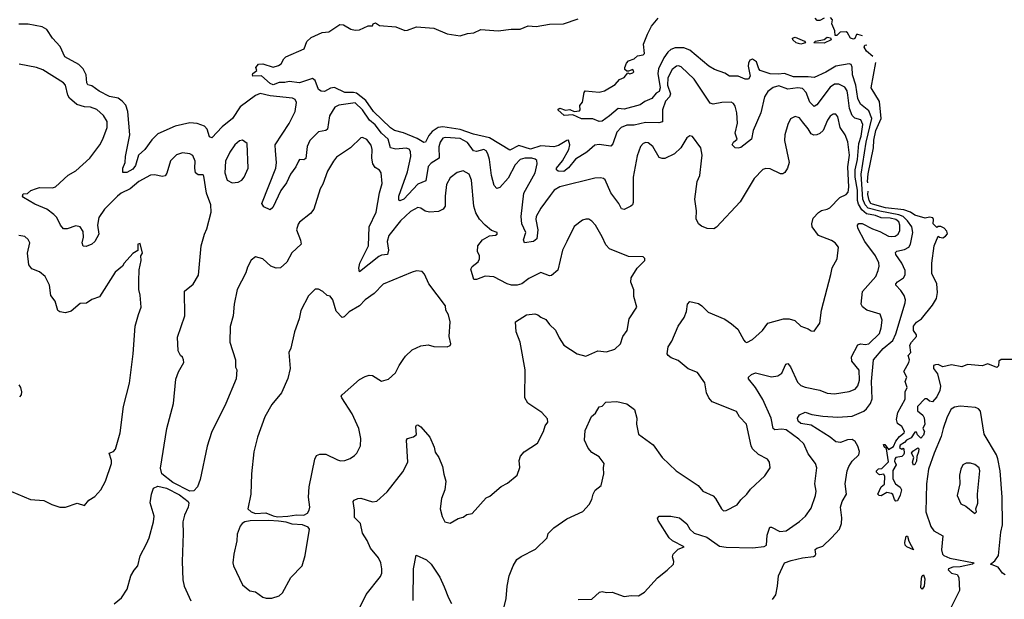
# Model space of a CAD drawing. Extents: x 2087054 to 2277909, y 548907 to 753496.
# Tile 428 of 444: x 2227011 to 2233747, y 720975 to 724942. Entities that reach past the tile are written whole.
import ezdxf

# ---------------------------------------------------------------- set-up
doc = ezdxf.new("R2010")
doc.units = 0

msp = doc.modelspace()

# ---------------------------------------------------------------- linework, layer by layer
at = {"layer": '0CON20XD'}
for points in [[(2231772, 721665), (2231811.2, 721595), (2231825, 721581.2), (2231845, 721583.3), (2231918.8, 721621.2), (2231943.2, 721656.8), (2231986.2, 721695), (2232011.3, 721728.7), (2232109.3, 721820.7), (2232143.8, 721875), (2232141.2, 721915), (2232126.2, 721935), (2232065.8, 721965.8), (2232023.8, 722005), (2232014.2, 722025), (2231982.5, 722175), (2231936.2, 722225), (2231915, 722261.2), (2231747.7, 722327.7), (2231724.3, 722354.3), (2231708.6, 722388.6), (2231698, 722458), (2231648.6, 722528.6), (2231585, 722553.8), (2231515, 722609.2), (2231468.7, 722628.7), (2231448, 722645), (2231441.2, 722655), (2231447.7, 722702.3), (2231472.5, 722742.5), (2231515, 722843.8), (2231555.8, 722905), (2231572, 722945), (2231578.8, 722995), (2231596.1, 723013.9), (2231655, 723000), (2231677.5, 722985), (2231720.3, 722940.3), (2231835, 722892), (2231880.7, 722860.7), (2231924.4, 722824.4), (2231965, 722750), (2231975, 722736.7), (2231985, 722733.8), (2232025, 722752.5), (2232092, 722815), (2232130, 722865), (2232235, 722895.7), (2232275, 722894.4), (2232314.4, 722884.4), (2232355, 722844.2), (2232405, 722827.5), (2232425, 722812.5), (2232445, 722810), (2232483.8, 722865), (2232496, 722955), (2232560.7, 723199.3), (2232569.4, 723245), (2232602.9, 723305), (2232612.5, 723385), (2232590, 723415), (2232565, 723431.9), (2232475, 723465.7), (2232432.5, 723525), (2232430, 723545), (2232438.6, 723585), (2232475, 723623.3), (2232495, 723636.2), (2232535, 723644.5), (2232554.2, 723655), (2232622.5, 723725), (2232665, 723745.6), (2232678.6, 723761.4), (2232683.6, 723796.4), (2232675.2, 723934.8), (2232687.8, 724015), (2232676.8, 724106.8), (2232658.9, 724155), (2232623.8, 724205), (2232607.8, 724277.8), (2232595, 724295.7), (2232575, 724295.6), (2232555, 724281.1), (2232537.1, 724255), (2232507.9, 724185), (2232485, 724162.9), (2232465, 724153.8), (2232442.5, 724152.5), (2232425, 724160.6), (2232405, 724196.4), (2232366.7, 724243.3), (2232345, 724270.6), (2232315, 724280), (2232285, 724264), (2232265.8, 724225), (2232245.8, 724155), (2232243.1, 724115), (2232275.7, 723965), (2232264.6, 723925.4), (2232245, 723896), (2232232.4, 723887.6), (2232215, 723886.7), (2232145, 723920.5), (2232115, 723923.3), (2232094, 723916), (2232035.6, 723855), (2231940, 723695), (2231778, 723522), (2231759.7, 723510.3), (2231715, 723513.1), (2231675, 723528.6), (2231654.2, 723545), (2231639.7, 723579.7), (2231640, 723635), (2231629.2, 723715), (2231644.4, 723835.6), (2231664.3, 723875.7), (2231674.1, 723975.9), (2231679.2, 724015), (2231670, 724065), (2231613.8, 724143.8), (2231595, 724146.7), (2231575, 724133.3), (2231532.9, 724065), (2231490.8, 724025), (2231425, 723993.1), (2231405, 723991.9), (2231385, 724000), (2231341.2, 724075), (2231310, 724100), (2231295, 724102.5), (2231275, 724094.2), (2231257.5, 724075), (2231235, 724010), (2231208.1, 723865), (2231208.3, 723691.7), (2231204.1, 723675.9), (2231192.5, 723665), (2231145, 723643.3), (2231127, 723647), (2231109.2, 723685), (2231055, 723758), (2231015.3, 723845.3), (2231005, 723855.6), (2230985, 723860.5), (2230945, 723857.5), (2230705, 723797.5), (2230666.9, 723775), (2230639.9, 723740.1), (2230575, 723652.3), (2230544.1, 723595), (2230541.6, 723575), (2230555.3, 723505), (2230547.6, 723442.4), (2230526.7, 723425), (2230465, 723416.2), (2230458.6, 723435), (2230473.1, 723485), (2230446.7, 723545), (2230441.2, 723595), (2230459.6, 723755), (2230538, 723895), (2230550, 723955), (2230547.9, 723977.9), (2230538.4, 723988.4), (2230515, 723995.3), (2230467.5, 723995), (2230435, 723985.3), (2230401.4, 723948.6), (2230351.9, 723858.1), (2230295, 723794.2), (2230275, 723786), (2230257.4, 723807.4), (2230237.5, 723875), (2230224.7, 723985), (2230213.4, 724025), (2230202.7, 724045), (2230185, 724054.6), (2230135, 724040.8), (2230115, 724043.8), (2230075, 724101.6), (2230025, 724129.8), (2229925, 724136.4), (2229905, 724130.9), (2229887.1, 724105), (2229877.6, 724072.4), (2229879.6, 723995), (2229825, 723959.7), (2229805, 723936.4), (2229790.2, 723839.8), (2229735, 723817.3), (2229638.2, 723715), (2229612.1, 723702.1), (2229605, 723707.5), (2229605.4, 723735), (2229665, 723900.8), (2229686.2, 724006.2), (2229685, 724040.8), (2229675, 724055.4), (2229655, 724062.5), (2229585, 724056.8), (2229548.1, 724065), (2229531.4, 724125), (2229485.4, 724165.4), (2229443, 724223), (2229403.6, 724253.6), (2229355, 724326.2), (2229305, 724373.7), (2229195, 724356.8), (2229167, 724343), (2229131.2, 724285), (2229116, 724194), (2229105, 724184.5), (2229055, 724173.8), (2228995, 724116.5), (2228978, 724075), (2228967.9, 723992.1), (2228955, 723982.9), (2228925, 723984.3), (2228917.8, 723975), (2228899.3, 723935), (2228862.9, 723885), (2228835.2, 723824.8), (2228797.2, 723772.8), (2228742.1, 723657.9), (2228725, 723641.2), (2228681.7, 723661.7), (2228668, 723685), (2228762.5, 723925), (2228768.6, 723965), (2228761.2, 724045), (2228757.9, 724085), (2228855, 724231.4), (2228894.6, 724315), (2228904.4, 724375), (2228895, 724396), (2228876.1, 724406.1), (2228725, 724421), (2228655, 724437.4), (2228625, 724423.6), (2228518.3, 724345), (2228465.8, 724265), (2228395, 724209.1), (2228325, 724134.4), (2228310, 724140), (2228292.6, 724192.6), (2228274.2, 724214.3), (2228225, 724232.4), (2228175, 724235.7), (2228075.3, 724214.7), (2227955, 724160), (2227915, 724119.4), (2227868.1, 724055), (2227824.2, 724015.8), (2227802.7, 723945), (2227785, 723918.6), (2227745, 723895.8), (2227716.7, 723896.7), (2227717.1, 723925), (2227731.4, 723965), (2227733.8, 724005), (2227765.3, 724155), (2227751.3, 724315), (2227736.4, 724356.4), (2227712.3, 724385), (2227685, 724404.5), (2227625, 724416.9), (2227553.6, 724453.6), (2227505, 724488.8), (2227476.9, 724496.9), (2227470.3, 724510.3), (2227466.7, 724565), (2227445.4, 724605.4), (2227415.3, 724635), (2227319, 724689), (2227288.1, 724758.1), (2227236.2, 724816.2), (2227196.6, 724875), (2227165, 724893.1), (2227069.1, 724910.9), (2227005, 724911.8)], [(2231813.8, 724376.2), (2231755, 724364.4), (2231735, 724372), (2231625.2, 724535.2), (2231535, 724619.5), (2231516.9, 724626.9), (2231503.1, 724625), (2231475, 724601.5), (2231444, 724545), (2231443.5, 724495), (2231462.6, 724435), (2231455.4, 724415), (2231429.6, 724385), (2231409.2, 724325), (2231407.5, 724242.5), (2231384, 724236), (2231292, 724238), (2231215, 724221.4), (2231165, 724220.8), (2231125.6, 724205), (2231095, 724173.3), (2231068.3, 724091.7), (2231055, 724076.9), (2230975, 724088.9), (2230945, 724082.5), (2230890, 724035), (2230812.3, 723987.7), (2230765, 723928.8), (2230733, 723903), (2230695.5, 723905.5), (2230682.5, 723915), (2230682.9, 723925), (2230723.7, 723976.4), (2230768.7, 724055), (2230773.9, 724085), (2230765, 724116.7), (2230755, 724116.2), (2230697.7, 724082.3), (2230665, 724072.1), (2230575, 724078.7), (2230505, 724055.7), (2230425, 724081.2), (2230365, 724050.4), (2230225, 724133.6), (2230115, 724159), (2230025, 724190.6), (2229905, 724209.8), (2229874.6, 724205.4), (2229832.1, 724177.9), (2229809.7, 724150.3), (2229787.5, 724105), (2229775, 724101.9), (2229729.3, 724129.3), (2229637.6, 724167.6), (2229575, 724184.3), (2229546.7, 724203.3), (2229431, 724315), (2229378.7, 724388.7), (2229315, 724439.8), (2229295, 724444.8), (2229235, 724443.3), (2229165, 724478.2), (2229136.2, 724473.8), (2229095, 724450), (2229073.6, 724453.6), (2229054.3, 724464.3), (2229032.9, 724525), (2229015, 724540), (2228925, 724510.8), (2228855, 724520.4), (2228825, 724512), (2228785, 724512.3), (2228745, 724496.1), (2228724.5, 724505), (2228665, 724557.5), (2228606.7, 724556.7), (2228602.5, 724565), (2228606.7, 724575), (2228632.5, 724595), (2228627.5, 724615), (2228645, 724637.5), (2228675, 724641.2), (2228745, 724616.7), (2228781.2, 724628.8), (2228799.7, 724640.3), (2228818.8, 724675), (2228832.7, 724687.3), (2228956.4, 724743.6), (2228976.4, 724793.6), (2229005, 724820), (2229080, 724855), (2229125, 724858.8), (2229200.7, 724909.3), (2229226.4, 724906.4), (2229276.4, 724876.4), (2229305, 724870), (2229335, 724873.8), (2229395, 724900), (2229425, 724900), (2229430, 724915), (2229445, 724920), (2229473, 724903), (2229585, 724892.5), (2229645, 724868.8), (2229665, 724870), (2229725, 724893.8), (2229843.6, 724883.6), (2229935.8, 724845.8), (2230025, 724832.5), (2230075, 724848.8), (2230117.3, 724852.7), (2230165, 724876), (2230285, 724865.6), (2230372.1, 724877.9), (2230435, 724878), (2230490.5, 724899.5), (2230545, 724895.7), (2230635, 724912), (2230730, 724915), (2230832.3, 724947.7)], [(2231046, 724285), (2230995, 724246.9), (2230975, 724244.4), (2230932.9, 724262.9), (2230855, 724263.3), (2230795, 724290), (2230735, 724286.2), (2230692.5, 724325), (2230695, 724330), (2230705, 724336), (2230743.9, 724323.9), (2230775, 724326.7), (2230805, 724313.3), (2230840.7, 724319.3), (2230846.2, 724325), (2230843.3, 724355), (2230861.7, 724378.3), (2230872.5, 724445), (2230880, 724455), (2230975, 724445.8), (2231012.5, 724455), (2231085, 724499.2), (2231115, 724532.5), (2231145, 724547.5), (2231171.7, 724578.3), (2231185, 724572.5), (2231205, 724577.5), (2231212.5, 724585), (2231205, 724602.5), (2231175, 724590), (2231165, 724590), (2231151.7, 724601.7), (2231150, 724615), (2231161.2, 724645), (2231175, 724661.2), (2231214.5, 724675.5), (2231236.7, 724695), (2231275, 724701.9), (2231285, 724711.2), (2231279.5, 724775), (2231305, 724844.3), (2231332.2, 724897.8), (2231377.9, 724952.1)], [(2232515, 724952.5), (2232485, 724937.5), (2232467, 724937), (2232452.3, 724952.3)], [(2232776.2, 724830.7), (2232745, 724841.2), (2232735, 724840), (2232725, 724813.3), (2232715, 724810), (2232695, 724816), (2232675, 724852.5), (2232665, 724860), (2232622.7, 724857.3), (2232600, 724835), (2232590, 724835), (2232586.2, 724865), (2232566.4, 724913.6), (2232571.7, 724941.7), (2232557, 724957)], [(2232355, 724774.3), (2232323.8, 724785), (2232300, 724805), (2232296.7, 724815), (2232315, 724823.8), (2232380, 724795), (2232387.5, 724785), (2232355, 724774.3)], [(2232515, 724782), (2232442.5, 724785), (2232454.4, 724795.6), (2232513.8, 724806.2), (2232535, 724822.5), (2232558, 724818), (2232563.3, 724805), (2232515, 724782)], [(2232847.1, 724691), (2232805, 724728), (2232788, 724755), (2232792.7, 724767.3), (2232806, 724771.1)], [(2232160.9, 720975), (2232183.7, 721006.4), (2232196.2, 721065), (2232202.2, 721135), (2232242.9, 721225), (2232288, 721242), (2232365, 721259.2), (2232441.9, 721268.1), (2232453.8, 721275), (2232458, 721285), (2232453.6, 721316.4), (2232464.5, 721325.5), (2232505, 721338.1), (2232564.5, 721395), (2232618.9, 721455), (2232633.1, 721495), (2232636.2, 721533.8), (2232625.3, 721605), (2232636.5, 721645), (2232667.4, 721695), (2232657.4, 721765), (2232672.1, 721855), (2232682, 721885), (2232705, 721920), (2232752.5, 721965), (2232755, 721986.7), (2232745, 722024.4), (2232725.8, 722055.8), (2232705, 722068.1), (2232675, 722066.2), (2232625, 722048.5), (2232595, 722052.5), (2232555.3, 722085.3), (2232426.1, 722166.1), (2232355, 722178.9), (2232337.1, 722195), (2232330.8, 722215), (2232345, 722238), (2232385, 722256), (2232429.2, 722239.2), (2232505, 722229.3), (2232608.4, 722221.6), (2232705, 722229.6), (2232785, 722264.1), (2232805, 722279.3), (2232831.9, 722315), (2232841.6, 722348.4), (2232838.6, 722465), (2232850.9, 722615), (2232917.3, 722692.7), (2232983.9, 722746.1), (2233005, 722793.1), (2233069.4, 723005), (2233070.8, 723025), (2233060.7, 723055), (2233039.6, 723089.6), (2233004.5, 723125), (2233004.6, 723135), (2233015, 723148.2), (2233058.1, 723175), (2233067.5, 723195), (2233069.4, 723225), (2233046.7, 723275), (2233004.4, 723335), (2233002.1, 723347.9), (2233012.1, 723357.9), (2233065, 723369.3), (2233094.4, 723385.6), (2233104.4, 723405.6), (2233121.7, 723485), (2233114.5, 723525), (2233085.4, 723565.4), (2233054.2, 723594.2), (2233025.8, 723605.8), (2232895, 723631.3), (2232815, 723652.4), (2232795.4, 723675.4), (2232778.3, 723715), (2232767.1, 723885), (2232802.4, 724105), (2232841.3, 724265), (2232818.9, 724318.9), (2232763.5, 724365), (2232743.6, 724403.6), (2232730.7, 724495), (2232707.9, 724565), (2232707, 724617), (2232700, 724635), (2232685, 724640.9), (2232595, 724624.8), (2232525, 724582.1), (2232445, 724546.4), (2232405, 724551.8), (2232305, 724551), (2232243.2, 724573.2), (2232200.2, 724570.2), (2232145, 724570.7), (2232077.5, 724595), (2232068.1, 724605), (2232052.5, 724655), (2232025, 724672.9), (2232005, 724664.2), (2231997.3, 724645), (2231995.5, 724625), (2232007.8, 724555), (2231996.2, 724535), (2231975, 724534.5), (2231925, 724556.2), (2231865.7, 724555.7), (2231835, 724576), (2231765, 724601.1), (2231725, 724624.4), (2231594.8, 724734.8), (2231555, 724748.9), (2231495, 724749.6), (2231465, 724737.5), (2231445, 724718.9), (2231418.1, 724681.9), (2231380, 724605), (2231376.2, 724575), (2231391.4, 724475), (2231385, 724451.8), (2231365, 724438.8), (2231335, 724402.1), (2231287.8, 724382.2), (2231255, 724358.9), (2231145, 724330), (2231105, 724333.8), (2231046, 724285)], [(2229302, 721585), (2229292.5, 721645), (2229300, 721655), (2229324.5, 721665.5), (2229345, 721666.7), (2229425, 721642.9), (2229455, 721648), (2229525, 721710), (2229631.7, 721848.3), (2229665.6, 721915), (2229656.2, 722065), (2229665, 722076.7), (2229705, 722086.7), (2229725, 722102.5), (2229721.2, 722155), (2229725, 722167.5), (2229735, 722170), (2229755, 722156.2), (2229815.6, 722085), (2229846.1, 722016.1), (2229853, 721983), (2229877.5, 721945), (2229904.2, 721885), (2229911.7, 721831.7), (2229926, 721785), (2229918.8, 721725), (2229896, 721665), (2229888, 721595), (2229901.2, 721541.2), (2229920, 721505), (2229955, 721495.8), (2230010.5, 721529.5), (2230045, 721536.7), (2230070, 721555), (2230106.7, 721563.3), (2230201.2, 721668.8), (2230228.3, 721681.7), (2230305, 721746.7), (2230348.8, 721771.2), (2230413.3, 721825), (2230433, 721877), (2230428.8, 721925), (2230436.7, 721955), (2230462.5, 721985), (2230552.5, 722045), (2230593.3, 722125), (2230606.4, 722163.6), (2230623, 722187), (2230620.7, 722210.7), (2230583.9, 722253.9), (2230487.3, 722317.3), (2230467.5, 722355), (2230470, 722545), (2230434.2, 722735), (2230408, 722805), (2230403.8, 722875), (2230478.3, 722921.7), (2230535, 722928.8), (2230555, 722923.3), (2230575.9, 722905.9), (2230610.5, 722890.5), (2230635.8, 722855.8), (2230677, 722817), (2230701.2, 722765), (2230734, 722715), (2230825, 722656.2), (2230885, 722638.8), (2230965, 722676.2), (2231025, 722668), (2231083, 722687), (2231120, 722725), (2231136.7, 722775), (2231165.8, 722815), (2231181.2, 722895), (2231232.5, 722975), (2231213, 723047), (2231213, 723093), (2231191.2, 723145), (2231193.3, 723175), (2231235, 723242.5), (2231287.5, 723295), (2231287, 723307), (2231275, 723320), (2231175, 723321.2), (2231045, 723374), (2231020.7, 723400.7), (2230996.1, 723456.1), (2230949.2, 723535), (2230925, 723564), (2230905, 723576), (2230885, 723578), (2230860.9, 723569.1), (2230803.1, 723526.9), (2230753.3, 723423.3), (2230724.6, 723365.4), (2230691.8, 723228.2), (2230649.5, 723190.5), (2230635, 723190), (2230575, 723211.2), (2230495, 723170), (2230445, 723134), (2230415, 723125.8), (2230375, 723125.8), (2230345, 723134.2), (2230255, 723183.3), (2230195, 723186.9), (2230135, 723164.2), (2230117.5, 723165), (2230097.1, 723235), (2230106.4, 723253.6), (2230148.1, 723285), (2230156.9, 723305), (2230155.8, 723325), (2230142.5, 723355), (2230144, 723395), (2230176.2, 723435), (2230225, 723462), (2230265, 723467.5), (2230277.5, 723475), (2230277.5, 723485), (2230239.5, 723499.5), (2230195, 723535.6), (2230157.3, 723577.3), (2230131.3, 723621.3), (2230118, 723665), (2230102.5, 723845), (2230085, 723884), (2230045, 723907.5), (2230003.8, 723896.2), (2229955, 723860.8), (2229931.1, 723815), (2229920.8, 723735), (2229920.9, 723665), (2229907.8, 723645), (2229875, 723629.2), (2229814.6, 723624.6), (2229785, 723631.1), (2229755, 723652.5), (2229735, 723657.1), (2229685, 723629.5), (2229615, 723565.4), (2229536, 723465), (2229524.7, 723425), (2229534, 723365), (2229526, 723335), (2229485, 723330.6), (2229467.7, 723322.3), (2229335, 723217.5), (2229330.7, 723240.7), (2229336.8, 723275), (2229397.5, 723395), (2229401.2, 723525), (2229448.5, 723625), (2229472.7, 723757.3), (2229489.7, 723820.3), (2229484, 723895), (2229472.9, 723912.9), (2229441.7, 723931.7), (2229426.1, 723956.1), (2229420.4, 723995), (2229423.3, 724055), (2229415, 724083.8), (2229385, 724122), (2229355, 724136.7), (2229345, 724133.3), (2229274.5, 724065.5), (2229178, 724002), (2229157.1, 723975), (2229116.9, 723905), (2229085, 723816.2), (2229066.7, 723785), (2229022.9, 723645), (2229001.2, 723615), (2228925, 723556.2), (2228915, 723542.5), (2228904, 723505), (2228932.4, 723432.4), (2228935.6, 723405), (2228872.4, 723347.6), (2228838.1, 723281.9), (2228795, 723242.9), (2228765, 723240.6), (2228730, 723255), (2228675, 723306.2), (2228625, 723318.8), (2228594.4, 723295.6), (2228569.5, 723249.5), (2228559.1, 723210.9), (2228499.2, 723095), (2228478.9, 722995), (2228470.6, 722915), (2228451.4, 722841.4), (2228447.5, 722735), (2228486.7, 722615), (2228487.5, 722565), (2228496.7, 722545), (2228491.2, 722485), (2228422, 722315), (2228323, 722117), (2228293.9, 722023.9), (2228246.2, 721795), (2228226.2, 721745), (2228201.2, 721718.8), (2228175, 721715.7), (2228058.6, 721775), (2227984, 721835), (2227973.9, 721873.9), (2228017.5, 722145), (2228062, 722315), (2228078.8, 722481.2), (2228097.3, 722532.7), (2228133.3, 722595), (2228132.5, 722615), (2228123.6, 722633.6), (2228110, 722645), (2228094, 722675), (2228090.5, 722769.5), (2228141.4, 722915), (2228138.8, 723085), (2228196.8, 723133.2), (2228235, 723193.3), (2228253.3, 723395), (2228274.6, 723475.4), (2228292, 723512), (2228320, 723625), (2228318.8, 723675), (2228288, 723755), (2228271.7, 723871.7), (2228265, 723880), (2228231.2, 723881.2), (2228214.5, 723894.5), (2228208.9, 723925), (2228210.4, 723975), (2228195, 724012), (2228174.2, 724024.2), (2228125, 724030.8), (2228083.4, 724016.6), (2228043.1, 723976.9), (2228017.4, 723892.6), (2228005, 723873.3), (2227985, 723869.2), (2227935, 723880.4), (2227905, 723878.9), (2227826.5, 723835), (2227766.1, 723783.9), (2227705, 723755.3), (2227678.9, 723735), (2227591.8, 723645), (2227551.8, 723588.2), (2227543.4, 723535), (2227551.8, 723475), (2227525.3, 723424.7), (2227505, 723405.7), (2227465, 723389.5), (2227445, 723391.2), (2227438.5, 723415), (2227448.5, 723455), (2227445, 723493.8), (2227425, 723525.5), (2227395, 723532.2), (2227335, 723510), (2227311.7, 723511.7), (2227290, 723535), (2227265, 723589.2), (2227245, 723609.4), (2227196, 723645), (2227115, 723680), (2227036.7, 723725), (2227030, 723735), (2227035, 723750), (2227065, 723753.3), (2227087.8, 723772.2), (2227125, 723788.1), (2227146.6, 723793.4), (2227235, 723791.1), (2227255, 723798.6), (2227341.8, 723878.2), (2227395, 723907.8), (2227491.1, 723995), (2227559.2, 724085), (2227580, 724125), (2227609.2, 724205), (2227608.8, 724245), (2227585, 724286.7), (2227538.6, 724328.6), (2227495, 724344), (2227455, 724345.6), (2227402.7, 724362.7), (2227352.5, 724405), (2227341.2, 724425), (2227324.3, 724495), (2227310.9, 724510.9), (2227168.7, 724598.7), (2227125, 724615.6), (2227006.8, 724636.8)], [(2232812.9, 723825), (2232812.4, 723827.5), (2232811.1, 723835), (2232815, 723886.7), (2232852.7, 724065), (2232855, 724116.7), (2232868.9, 724185), (2232904.8, 724265), (2232892.2, 724382.3), (2232836.9, 724475), (2232868.8, 724648.6)], [(2230832.5, 720975), (2230925, 720977.5), (2230976.4, 721023.6), (2230995, 721028.8), (2231025, 721021.2), (2231065, 721024), (2231145, 720995.7), (2231195, 721002), (2231245, 720998.8), (2231285, 721024), (2231375, 721122), (2231441.2, 721175), (2231484.1, 721215.9), (2231485.8, 721235), (2231476.9, 721265), (2231481.9, 721285), (2231515, 721317.5), (2231556.7, 721335), (2231475.7, 721375), (2231453.1, 721395), (2231378, 721515), (2231375, 721530), (2231386.1, 721543.9), (2231465, 721544.2), (2231525, 721532.5), (2231575, 721491.1), (2231596.2, 721455), (2231625, 721428.8), (2231711, 721401), (2231799.4, 721339.4), (2231845, 721331.2), (2232025, 721326.6), (2232104, 721336), (2232120, 721345), (2232125.5, 721414.5), (2232141.7, 721468.3), (2232155, 721468), (2232210, 721440), (2232254.5, 721444.5), (2232345, 721507.1), (2232387.5, 721545), (2232425, 721598.8), (2232455.8, 721685), (2232458.6, 721715), (2232449.4, 721765), (2232464.4, 721875), (2232455.5, 721905), (2232405, 721970), (2232375, 722038.6), (2232341.8, 722071.8), (2232255, 722135.9), (2232225, 722140.6), (2232176.2, 722136.2), (2232165, 722144.3), (2232151.2, 722215), (2232093.8, 722343.8), (2232044.5, 722425), (2231996.7, 722485), (2231997.5, 722495), (2232018, 722515), (2232043.9, 722526.1), (2232155, 722497.5), (2232196.7, 722505), (2232225, 722523.8), (2232252.5, 722585), (2232265, 722590), (2232285, 722566), (2232332.1, 722462.1), (2232355, 722437.8), (2232385, 722426.5), (2232485, 722406.9), (2232535, 722386.7), (2232585, 722381.8), (2232685, 722397.5), (2232726, 722414), (2232745, 722436), (2232755.3, 722475), (2232753.9, 722543.9), (2232702.9, 722605), (2232701.3, 722635), (2232745, 722716.9), (2232765, 722724.6), (2232795, 722718.9), (2232819.2, 722725), (2232892.5, 722795), (2232905, 722832.5), (2232912.2, 722885), (2232896.4, 722926.4), (2232805.3, 722955.3), (2232777.4, 722977.4), (2232767.1, 722995), (2232777, 723083), (2232866.7, 723185), (2232884.4, 723225), (2232889.6, 723255), (2232887.3, 723277.3), (2232866.2, 723325), (2232793.2, 723423.2), (2232745.4, 723515), (2232743.5, 723535), (2232752, 723548), (2232775, 723547.1), (2232845, 723510.6), (2232895, 723493.3), (2232955, 723461.3), (2232975, 723457.5), (2232998.9, 723461.1), (2233019.5, 723475), (2233030.9, 723499.1), (2233033.1, 723535), (2233025, 723559.3), (2233005.4, 723575), (2232965, 723584.9), (2232905, 723586.1), (2232865, 723602.8), (2232803, 723613), (2232771.1, 723641.1), (2232748.9, 723678.9), (2232742.7, 723705), (2232743.3, 723775), (2232726.4, 723865), (2232726.5, 723915), (2232743.1, 723985), (2232750.8, 724095), (2232768, 724145), (2232778.9, 724225), (2232765, 724256.8), (2232725, 724267.8), (2232705, 724286.4), (2232687.8, 724335), (2232675.7, 724425), (2232670.6, 724455), (2232655, 724480.5), (2232615, 724500.6), (2232585, 724500.5), (2232555, 724480.5), (2232465, 724359.4), (2232445, 724349.2), (2232417.2, 724377.2), (2232390.5, 724445), (2232365, 724471), (2232335, 724475.6), (2232265, 724466.7), (2232205, 724489.4), (2232165, 724478.7), (2232128.7, 724451.3), (2232105.3, 724414.7), (2232080.4, 724305), (2232028.5, 724185), (2232017.5, 724125), (2231945, 724068.6), (2231925, 724061.9), (2231905, 724065.8), (2231885.8, 724085), (2231894.2, 724105), (2231918.8, 724125), (2231905.3, 724165), (2231921.8, 724235), (2231917.5, 724305), (2231905, 724350), (2231895, 724369.2), (2231878.6, 724378.6), (2231813.8, 724376.2)], [(2228465, 723826.7), (2228505, 723831.2), (2228530, 723845), (2228546.2, 723865), (2228574, 723925), (2228566.7, 724095), (2228535, 724116.7), (2228515, 724113.3), (2228483.3, 724085), (2228448.8, 724035), (2228418, 723975), (2228413.8, 723895), (2228430, 723845), (2228465, 723826.7)], [(2233825, 722616.2), (2233724.1, 722615.9), (2233710, 722605), (2233706.4, 722573.6), (2233695, 722562.5), (2233635, 722588), (2233595, 722573.8), (2233495, 722582), (2233455, 722567.1), (2233385, 722581.2), (2233325, 722567.5), (2233295, 722583.3), (2233275, 722581.2), (2233263.3, 722575), (2233261.2, 722555), (2233289.3, 722519.3), (2233311.1, 722435), (2233306.4, 722405), (2233285, 722360), (2233255, 722327.5), (2233235, 722332.5), (2233217, 722347), (2233203, 722347), (2233153.3, 722295), (2233153.8, 722265), (2233190, 722235), (2233198.3, 722218.3), (2233202, 722175), (2233190, 722145), (2233200, 722125), (2233195, 722098.8), (2233175, 722077.5), (2233151.7, 722101.7), (2233145, 722120), (2233135, 722120), (2233109.5, 722080.5), (2233077.5, 722065), (2233065, 722047.5), (2233035, 722030), (2233030, 722015), (2233045, 722002.5), (2233055, 722010), (2233060, 722005), (2233062.5, 721975), (2233056.7, 721965), (2233045, 721953.8), (2233005, 721946.7), (2232996.7, 721935), (2232995, 721920), (2233007.5, 721895), (2232983.6, 721856.4), (2232985, 721800), (2233002, 721765), (2233035, 721743.8), (2233043.1, 721725), (2233035, 721687.5), (2233015, 721650), (2233005, 721646.7), (2232995, 721658.8), (2232983.6, 721693.6), (2232975, 721700), (2232943.6, 721706.4), (2232905, 721683.8), (2232890, 721685), (2232882, 721695), (2232903.3, 721745), (2232926, 721764), (2232930, 721815), (2232921.7, 721831.7), (2232895, 721827.5), (2232885, 721832.5), (2232872.5, 721845), (2232872.5, 721855), (2232885, 721867.5), (2232908.3, 721871.7), (2232953.9, 721916.1), (2232940, 722005), (2232925, 722020), (2232920, 722035), (2232930, 722035), (2232955, 722000), (2232988.3, 722021.7), (2233005, 722058.8), (2233030.3, 722089.7), (2233061.2, 722115), (2233063.8, 722125), (2233045, 722157.5), (2233015, 722177.5), (2233008.8, 722205), (2233018.8, 722255), (2233067.5, 722345), (2233068.8, 722395), (2233081.2, 722425), (2233068.8, 722465), (2233080, 722495), (2233060, 722535), (2233093.8, 722595), (2233098.8, 722615), (2233090, 722645), (2233106.7, 722665), (2233101.2, 722715), (2233111.2, 722735), (2233146.7, 722775), (2233146.7, 722785), (2233126, 722815), (2233126, 722845), (2233145, 722872), (2233180, 722895), (2233255, 722988.8), (2233282, 723035), (2233289.2, 723075), (2233285.8, 723135), (2233251.9, 723205), (2233252, 723275), (2233266.7, 723395), (2233295, 723460), (2233303, 723453), (2233325, 723450), (2233345, 723460), (2233357, 723477), (2233352.5, 723495), (2233336.1, 723516.1), (2233313, 723527), (2233295, 723527.5), (2233285, 723520), (2233260, 723545), (2233262.5, 723575), (2233257, 723587), (2233235, 723590), (2233205, 723584), (2233135.7, 723605), (2233104.2, 723624.2), (2233060.1, 723640.1), (2232934.3, 723655), (2232845, 723679.6), (2232834.4, 723685), (2232822, 723705), (2232812.8, 723745), (2232815.3, 723769)], [(2226953.9, 721713.9), (2227085, 721657.5), (2227175, 721652.5), (2227230, 721625), (2227285, 721606.7), (2227325, 721606.7), (2227405, 721632.5), (2227455, 721617.5), (2227485, 721653.3), (2227525, 721680), (2227566.2, 721725), (2227597.5, 721785), (2227639.2, 721905), (2227639.4, 721925), (2227622.5, 721975), (2227652.1, 721987.9), (2227666.5, 722003.5), (2227697.5, 722115), (2227720.8, 722295), (2227762.2, 722455), (2227788.1, 722655), (2227801.1, 722845), (2227822.9, 722925), (2227841.2, 722975), (2227835.9, 723055.9), (2227826.1, 723096.1), (2227826.4, 723153.6), (2227829.3, 723230.7), (2227842.5, 723295), (2227840, 723325), (2227850, 723345), (2227835, 723410), (2227820, 723405), (2227818.3, 723361.7), (2227785, 723342.5), (2227725, 723276.7), (2227713.3, 723255), (2227665, 723213.3), (2227556.7, 723045), (2227505, 723026.2), (2227467.3, 723002.7), (2227425, 723000), (2227362.3, 722947.7), (2227323.3, 722936.7), (2227285, 722942), (2227271.7, 722951.7), (2227254, 723015), (2227224.2, 723055), (2227215.4, 723125.4), (2227185, 723183.8), (2227146.4, 723216.4), (2227095, 723238), (2227072.9, 723265), (2227064.3, 723345), (2227081.2, 723415), (2227067.9, 723437.9), (2227045, 723458), (2227005, 723466.2)], [(2228775, 721540.4), (2228845, 721544.5), (2228905, 721552.5), (2228955, 721551.5), (2228979.2, 721565), (2228991.4, 721585), (2228995.8, 721605), (2228987.5, 721675), (2228991.4, 721745), (2229030, 721935), (2229041.3, 721958.7), (2229065, 721968.6), (2229105, 721969.2), (2229185, 721930.8), (2229205, 721924.2), (2229235, 721925.7), (2229271.3, 721938.7), (2229300.9, 721959.1), (2229316.2, 721975), (2229342, 722025), (2229345.8, 722075), (2229331.4, 722145), (2229284.6, 722244.6), (2229214, 722355), (2229211.2, 722365), (2229218, 722375), (2229335, 722478.8), (2229375, 722500), (2229401.7, 722508.3), (2229425, 722508), (2229485, 722468.8), (2229535, 722481.2), (2229582, 722525), (2229606, 722575), (2229635, 722616.2), (2229650.6, 722639.4), (2229695, 722682), (2229755, 722709.2), (2229805, 722717.5), (2229845, 722706.2), (2229935, 722702.5), (2229955, 722712.5), (2229961.2, 722725), (2229950, 722775), (2229956, 722875), (2229945, 722922.5), (2229927.1, 722955), (2229924.4, 722985), (2229810, 723135), (2229780.7, 723200.7), (2229765, 723220), (2229725, 723223.3), (2229695, 723213.8), (2229497.2, 723132.8), (2229435, 723068.6), (2229375.4, 723024.6), (2229336.2, 722983.8), (2229265, 722943.1), (2229230.5, 722909.5), (2229216.1, 722903.9), (2229176.6, 722946.6), (2229152.5, 723025), (2229135, 723050), (2229113.9, 723053.9), (2229085, 723082.5), (2229055, 723097.5), (2229033, 723097), (2229008.8, 723075), (2228987.7, 723052.3), (2228935, 722952.5), (2228922, 722895), (2228890, 722805), (2228865.8, 722695), (2228853.1, 722665), (2228860.6, 722555), (2228844.3, 722485.7), (2228800.9, 722389.1), (2228735, 722308.8), (2228688, 722225), (2228637.5, 722085), (2228612.5, 721985), (2228595.8, 721834.2), (2228593.3, 721695), (2228572, 721595), (2228594, 721575), (2228625, 721562.5), (2228695, 721567.5), (2228745, 721546.2), (2228775, 721540.4)], [(2227005, 722442.5), (2227016.7, 722425), (2227023.3, 722395), (2227020, 722375), (2227009.2, 722360.8)], [(2230323.3, 720915), (2230338.6, 720981.4), (2230345.9, 721065), (2230360, 721135), (2230386.6, 721203.4), (2230412.1, 721247.9), (2230440.8, 721269.2), (2230540.3, 721319.7), (2230618.8, 721395), (2230626.2, 721425), (2230666, 721465), (2230755, 721525.7), (2230864.3, 721575.7), (2230906.6, 721623.4), (2230925, 721657.5), (2230934, 721695), (2230947.3, 721722.7), (2230988, 721755), (2231007.5, 721835), (2231003.8, 721875), (2231010, 721905), (2230975, 721950), (2230925, 721980), (2230900.7, 722010.7), (2230874.6, 722064.6), (2230880.2, 722129.8), (2230923, 722227), (2230950, 722250), (2230975, 722292.5), (2230995, 722297.5), (2231020, 722325), (2231095, 722329.2), (2231165, 722313.8), (2231216.7, 722275), (2231233.8, 722215), (2231230, 722175), (2231244, 722105), (2231343.6, 722033.6), (2231406, 721945), (2231502, 721855), (2231653.3, 721755), (2231683.8, 721715), (2231755, 721683.8), (2231772, 721665)], [(2233752.3, 721142.3), (2233735, 721153.8), (2233704.3, 721194.3), (2233652.5, 721215), (2233681.8, 721238.2), (2233707.8, 721275), (2233723.8, 721435), (2233734.7, 721485), (2233732.2, 721675), (2233717.4, 721855), (2233702.7, 721937.3), (2233693.4, 721965), (2233608.1, 722105), (2233583.3, 722263.3), (2233569.8, 722279.8), (2233548.6, 722288.6), (2233445, 722298.1), (2233405, 722291.4), (2233382.8, 722277.2), (2233355.3, 722224.7), (2233327.5, 722145), (2233315, 722088.8), (2233266, 721975), (2233228.6, 721865), (2233214.8, 721765), (2233208.8, 721575), (2233243.7, 721473.7), (2233265.6, 721445), (2233325, 721410), (2233317.3, 721315), (2233324.5, 721285), (2233333.3, 721275), (2233375, 721257.1), (2233540, 721225), (2233530, 721215), (2233445, 721197.9), (2233394.7, 721195.3), (2233366, 721185), (2233363.1, 721176.9), (2233385, 721153.8), (2233425.3, 721145.3), (2233436.1, 721125), (2233439.7, 721035), (2233368.4, 720895)], [(2233125, 721892.5), (2233117.5, 721915), (2233127.5, 721945), (2233112.5, 721975), (2233120.7, 721989.3), (2233155, 722012.5), (2233162.5, 722005), (2233160.8, 721985), (2233147.5, 721952.5), (2233145, 721920), (2233135, 721897.5), (2233125, 721892.5)], [(2233545, 721562.5), (2233557.5, 721575), (2233552.5, 721595), (2233565.9, 721634.1), (2233562.5, 721695), (2233580, 721855), (2233573.8, 721875), (2233545, 721897.5), (2233515, 721908), (2233485, 721908), (2233462, 721895), (2233448.8, 721865), (2233439.2, 721825), (2233442, 721765), (2233424.2, 721685), (2233448.3, 721628.3), (2233483.6, 721613.6), (2233545, 721562.5)], [(2227656.4, 720943.6), (2227707.5, 720985), (2227746.7, 721045), (2227771.2, 721135), (2227793.3, 721175), (2227818.8, 721205), (2227835, 721272.5), (2227878.8, 721355), (2227896.2, 721395), (2227926.7, 721505), (2227930, 721545), (2227903.8, 721635), (2227912, 721695), (2227926.7, 721735), (2227955, 721750.6), (2228015.9, 721735.9), (2228105, 721691.2), (2228162.5, 721645), (2228167.3, 721632.7), (2228163.8, 721605), (2228138.3, 721551.7), (2228126.2, 721505), (2228130, 721425), (2228123.1, 721235), (2228127.7, 721107.7), (2228136, 721065), (2228181.2, 720965)], [(2229336.2, 720915), (2229381.1, 721008.9), (2229479.3, 721130.7), (2229488.6, 721155), (2229489.2, 721185), (2229480.8, 721225), (2229465, 721260), (2229410, 721325), (2229388.3, 721378.3), (2229357, 721427), (2229342.9, 721495), (2229301.9, 721535), (2229302, 721585)], [(2228735, 720982.5), (2228785, 721000), (2228809.7, 721020.3), (2228866.7, 721125), (2228942.5, 721205), (2228963.8, 721275), (2228994.2, 721455), (2228985, 721468.1), (2228945, 721486), (2228875, 721489.6), (2228835, 721503.1), (2228780.5, 721510.5), (2228715, 721515.5), (2228587.2, 721512.8), (2228550, 721505), (2228533.8, 721495), (2228518.8, 721475), (2228498.8, 721421.2), (2228496, 721375), (2228476.1, 721283.9), (2228470, 721225), (2228474, 721205), (2228535, 721073.8), (2228585, 721033.8), (2228625, 721026.2), (2228675, 720990), (2228697, 720983), (2228735, 720982.5)], [(2233125, 721313.8), (2233078.8, 721335), (2233069.2, 721345), (2233065.8, 721365), (2233075, 721406.7), (2233085, 721407.5), (2233094.3, 721374.3), (2233125, 721313.8)], [(2229703.6, 720966.4), (2229706.1, 721183.9), (2229722.5, 721277.5), (2229795, 721246.7), (2229825, 721216.7), (2229886.2, 721126.2), (2229915, 721061.2), (2229943.6, 720985), (2229965, 720945.8)], [(2233185, 721043.8), (2233176.7, 721055), (2233180.5, 721119.5), (2233183.9, 721136.1), (2233195, 721142.5), (2233203.8, 721115), (2233198.1, 721065), (2233185, 721043.8)]]:
    msp.add_lwpolyline(points, dxfattribs=at)

doc.saveas('drawing.dxf')
